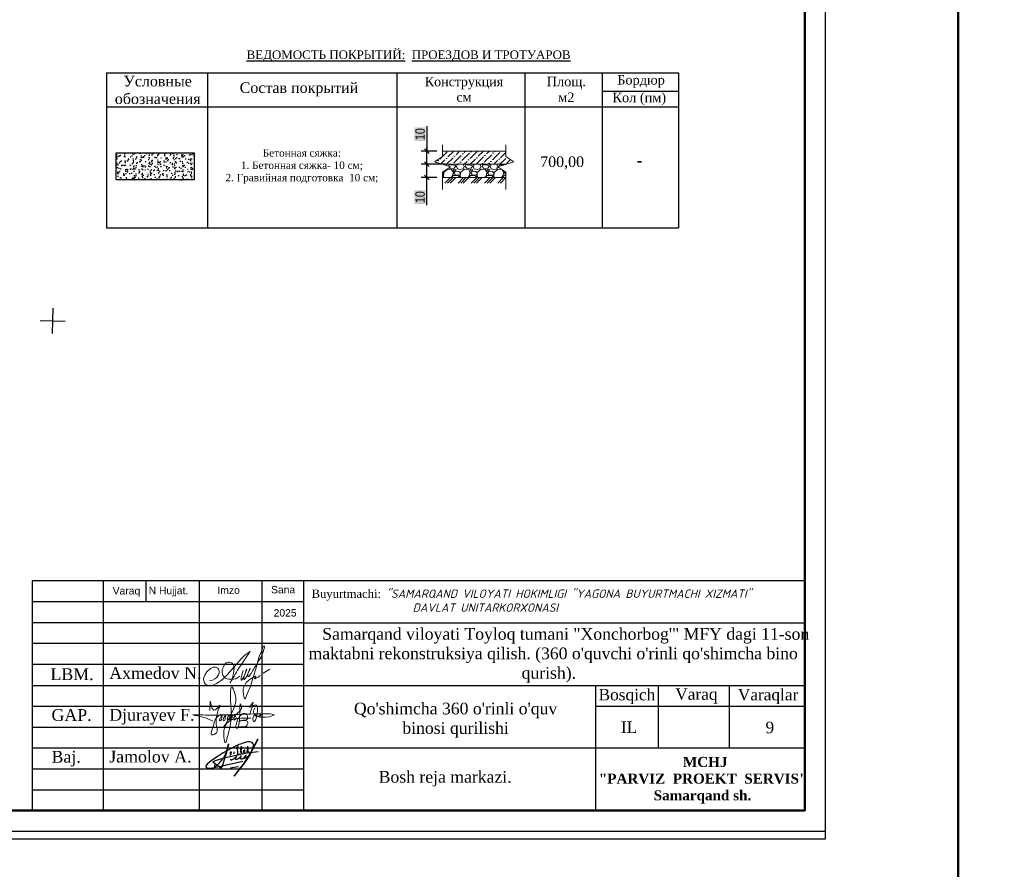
# Model space of a CAD drawing. Header units: millimetres. Extents: x -257011 to 237647566, y 2784933 to 6706507.
# Tile 264 of 451: x 10389475 to 10507366, y 4846058 to 4947820. Entities that reach past the tile are written whole.
import ezdxf

# ---------------------------------------------------------------- set-up
doc = ezdxf.new("R2010")
doc.units = ezdxf.units.MM
doc.header["$LTSCALE"] = 1000
doc.header["$PDMODE"] = 32
doc.header["$PDSIZE"] = 0.3
doc.linetypes.add('ACAD_ISO02W100', pattern=[15, 12, -3])
doc.layers.add('(001) Сетка', color=92, linetype='Continuous')
doc.layers.add('(002) Рамка', color=7, linetype='Continuous')
doc.layers.add('.', color=7, linetype='Continuous', lineweight=15)
doc.layers.add('Ф А С А Д', color=250, linetype='Continuous', lineweight=15)
doc.styles.add('arial', font='arial.ttf', dxfattribs={"height": 300})
doc.styles.add('Roman', font='romans')
doc.styles.get("Standard").update_dxf_attribs({"font": 'ARIALN.TTF'})
doc.styles.add('style2', font='times.ttf', dxfattribs={"height": 2.5})
doc.styles.add('WMF-Times New Roman0', font='times.ttf')
doc.dimstyles.new('ISO-25_WS', dxfattribs={"dimscale": 141.414141, "dimtxt": 7, "dimasz": 7, "dimexe": 5, "dimexo": 20, "dimgap": 2, "dimtad": 1, "dimdec": 0, "dimdsep": 46, "dimtxsty": 'Standard', "dimblk": 'OBLIQUE', "dimcen": 2.5, "dimdle": 5, "dimclrd": 5, "dimclre": 5, "dimclrt": 5, "dimadec": 0, "dimazin": 0, "dimtfac": 1, "dimtdec": 0, "dimtmove": 0, "dimatfit": 3, "dimldrblk": 'OBLIQUE', "dimfxl": 0, "dimtolj": 1, "dimtzin": 0, "dimlwd": 30, "dimlwe": 30, "dimarcsym": 0})

# ---------------------------------------------------------------- blocks, each defined once
blk = doc.blocks.new('rthtrh')
at = {"color": 5}
for p, q in [((1363834, 521118), (1363842, 521141)), ((1363834, 521086), (1363834, 521118)), ((1363834, 521056), (1363834, 521086)), ((1363842, 521141), (1363854, 521167)), ((1363854, 521167), (1363868, 521192)), ((1363868, 521192), (1363889, 521219)), ((1363889, 521219), (1363907, 521234)), ((1363907, 521234), (1363927, 521243)), ((1363927, 521243), (1363940, 521249)), ((1363940, 521249), (1363965, 521249)), ((1363965, 521249), (1363988, 521244)), ((1363988, 521244), (1364013, 521227)), ((1364013, 521227), (1364030, 521204)), ((1364030, 521204), (1364039, 521185)), ((1364044, 521090), (1364037, 521043)), ((1364039, 521185), (1364046, 521147)), ((1364046, 521147), (1364044, 521090)), ((1364568, 521050), (1364689, 521123)), ((1363840, 521035), (1363834, 521056)), ((1363845, 521017), (1363840, 521035)), ((1363865, 520990), (1363845, 521017)), ((1363882, 520966), (1363865, 520990)), ((1363895, 520959), (1363882, 520966)), ((1363917, 520946), (1363895, 520959)), ((1363951, 520940), (1363917, 520946)), ((1363996, 520940), (1363951, 520940)), ((1364033, 520940), (1363996, 520940)), ((1364017, 520962), (1364016, 520946)), ((1364016, 520946), (1364016, 520940)), ((1364026, 520997), (1364017, 520962)), ((1364037, 521043), (1364026, 520997)), ((1364075, 520948), (1364033, 520940)), ((1364148, 520999), (1364075, 520948))]:
    blk.add_line(p, q, dxfattribs=at)
for points in [[(1363608, 520919), (1363661, 520924), (1363702, 520951), (1363738, 520975), (1363765, 521018), (1363780, 521059), (1363780, 521096), (1363765, 521122), (1363753, 521142), (1363714, 521156), (1363671, 521156), (1363631, 521136), (1363583, 521097), (1363555, 521074), (1363525, 521025), (1363511, 520984), (1363500, 520955), (1363500, 520930), (1363508, 520901), (1363515, 520870), (1363535, 520855), (1363555, 520841), (1363586, 520832), (1363613, 520832), (1363645, 520832), (1363675, 520843), (1363732, 520864), (1363761, 520883), (1363817, 520921), (1363863, 520963), (1363919, 521022), (1364179, 521312), (1364247, 521377), (1364282, 521405), (1364314, 521429), (1364336, 521443), (1364310, 521401), (1364279, 521361), (1364173, 521198), (1364133, 521139), (1364110, 521102), (1364087, 521068), (1364069, 521040), (1364047, 520995), (1364019, 520954), (1364007, 520925), (1363990, 520903), (1363970, 520879)], [(1364210, 521100), (1364186, 521015), (1364172, 520967), (1364172, 520940), (1364173, 520926), (1364179, 520925), (1364185, 520931), (1364202, 520956), (1364218, 520984), (1364240, 521027), (1364256, 521068), (1364272, 521125), (1364269, 521122), (1364225, 520990), (1364220, 520961), (1364220, 520944), (1364225, 520939), (1364232, 520939), (1364241, 520950), (1364248, 520960), (1364254, 520969), (1364260, 520978), (1364273, 520996), (1364281, 521008), (1364288, 521027), (1364309, 521073), (1364315, 521086), (1364332, 521126), (1364332, 521134), (1364327, 521134), (1364314, 521097), (1364294, 521040), (1364290, 521012), (1364293, 520997), (1364298, 520988), (1364308, 520988), (1364316, 520999), (1364326, 521014), (1364344, 521036), (1364351, 521047), (1364377, 521090), (1364389, 521112), (1364414, 521155), (1364449, 521203), (1364476, 521258), (1364523, 521332), (1364563, 521417), (1364583, 521493), (1364590, 521517), (1364590, 521527), (1364583, 521532), (1364571, 521532), (1364561, 521512), (1364541, 521459), (1364498, 521348), (1364434, 521131), (1364395, 520998), (1364377, 520936), (1364337, 520802), (1364282, 520678), (1364249, 520605), (1364238, 520588), (1364230, 520594), (1364226, 520615), (1364222, 520638), (1364214, 520663), (1364206, 520725), (1364206, 520774), (1364224, 520814), (1364265, 520883), (1364310, 520926), (1364364, 520959), (1364411, 520988), (1364432, 520996), (1364434, 520992), (1364431, 520979), (1364419, 520970), (1364414, 520960), (1364416, 520951), (1364423, 520951), (1364434, 520958), (1364443, 520964), (1364452, 520968), (1364474, 520975), (1364483, 520978), (1364492, 520986), (1364499, 520996), (1364503, 521002), (1364511, 521006), (1364511, 521006)]]:
    blk.add_lwpolyline(points, dxfattribs=at)
blk = doc.blocks.new('Setka')
at = {"layer": '(001) Сетка'}
for p, q in [((0, 1.5), (0, -1.5)), ((-1.5, 0), (1.5, 0))]:
    blk.add_line(p, q, dxfattribs=at)
blk = doc.blocks.new('kjvklglhl')
at = {"layer": '(001) Сетка'}
blk.add_blockref('Setka', (439.82, 424.81), dxfattribs=at)
blk = doc.blocks.new('rgsxhy')
at = {"color": 5, "lineweight": 0}
for points in [[(30159764, 9369979), (30160813, 9371961), (30161022, 9373086), (30160642, 9374202), (30160529, 9371279), (30160129, 9368855), (30159952, 9368321), (30159766, 9369571), (30162641, 9370909)], [(30158267, 9371725), (30158292, 9372259), (30158313, 9372715), (30158693, 9371762), (30159294, 9372267), (30158930, 9370820), (30158827, 9369247), (30158463, 9369143), (30158559, 9369856), (30159235, 9371184), (30159510, 9371288), (30159540, 9370947), (30159450, 9370679), (30159339, 9370650), (30159361, 9370924), (30159747, 9371281), (30159933, 9371214), (30159918, 9370984), (30159866, 9370709), (30159740, 9370650), (30159740, 9370910), (30160119, 9371295), (30160364, 9371221), (30160282, 9370791), (30160134, 9370702), (30160156, 9370902), (30160253, 9371169), (30160416, 9371266), (30160624, 9371251), (30160631, 9370947), (30160520, 9370739), (30160416, 9370746), (30160527, 9370999), (30160698, 9371199), (30160869, 9371251), (30161010, 9371117), (30161025, 9370828), (30160854, 9370717), (30160832, 9370976), (30160958, 9371184), (30161196, 9371429), (30161627, 9371986), (30161567, 9372349), (30161322, 9370056), (30161196, 9369857), (30161032, 9369926), (30161078, 9370217), (30161143, 9370464), (30161478, 9371132), (30161961, 9371429), (30162250, 9371221), (30162198, 9370761), (30161687, 9370666), (30161515, 9370590), (30161433, 9370590), (30162154, 9370635), (30162280, 9370516), (30162243, 9370197), (30162028, 9370012), (30161575, 9370012), (30161352, 9370012), (30161322, 9370071)], [(30162509, 9371311), (30162778, 9372539), (30162525, 9372058), (30163079, 9372349), (30162934, 9370564), (30162934, 9371149), (30163657, 9371231), (30163688, 9371396), (30163665, 9371051), (30163845, 9371089), (30163853, 9371329), (30163830, 9370556)], [(30158604, 9370613), (30157190, 9371107), (30156449, 9371260), (30157795, 9371248), (30158983, 9371230), (30160506, 9371280), (30164964, 9371184), (30162988, 9371384), (30162918, 9371683), (30163073, 9372004)]]:
    blk.add_spline(points, degree=3, dxfattribs=at)
blk = doc.blocks.new('nerbgbdtbugbd')
at = {"color": 5, "lineweight": -2}
for points in [[(1301441, -912503, 0.3871926), (1301421, -912608, 0.2468693), (1301462, -912624, 0.1075122), (1301553, -912598, 0.0377408), (1301616, -912557, 0.0432293), (1301738, -912461), (1301856, -912351), (1302009, -912205, 0.002873), (1302157, -912056, 0.0304903), (1302203, -911998, 0.1126937), (1302215, -911961, 0.6840545), (1302174, -911935, 0.0660715), (1302090, -912059, 0.0451978), (1302060, -912132, 0.0768236), (1302054, -912193, 0.068235), (1302080, -912319, 0.2986132), (1302177, -912367, 0.1038757), (1302374, -912300, 0.0290696), (1302528, -912180), (1302675, -912025), (1302798, -911893, 0.130527), (1302852, -911776, 0.0388963), (1302856, -911737, 0.7618556), (1302821, -911725, 0.0798394), (1302802, -911765, 0.0359534), (1302781, -911857, 0.0455744), (1302785, -912031, 0.0426923), (1302803, -912110, 0.3891518), (1302905, -912166, 0.1102897), (1303059, -912099), (1303140, -912029), (1303382, -911802, 0.0334276), (1303470, -911703, 0.0129551), (1303533, -911618, 0.1437243), (1303546, -911557, 0.5877061), (1303484, -911539, 0.0594709), (1303438, -911594, 0.0548384), (1303384, -911702, 0.0606455), (1303353, -911805, 0.0833859), (1303355, -911933, 0.5059841), (1303421, -911960, 0.0746594), (1303641, -911789, 0.0267645), (1303917, -911449, 0.0698425), (1304268, -910626), (1304769, -908938, 0.0913119), (1304777, -908873, 0.6479054), (1304724, -908855, 0.1300148), (1304701, -908893), (1304249, -910540), (1303723, -912034), (1303358, -912864), (1302937, -913765), (1302456, -914865), (1303556, -912632, 0.020305), (1304025, -911521, 0.0510054), (1304177, -910920), (1304280, -910177, 0.0500611), (1304304, -909917, 0.075905), (1304266, -909734, 0.060269), (1304163, -909581, 0.2197754), (1303878, -909436, 0.0807361), (1303465, -909486, 0.0249845), (1303180, -909596, 0.0130385), (1302610, -909917, 0.0239045), (1301788, -910451), (1301162, -910954), (1300713, -911334), (1300164, -911838), (1299536, -912438), (1298972, -913021), (1298525, -913523), (1298224, -913914), (1298110, -914126), (1298090, -914220), (1298104, -914298), (1298155, -914383), (1298291, -914454), (1298501, -914462), (1298825, -914389), (1299321, -914187), (1300019, -913880), (1300989, -913450), (1303222, -912415)], [(1299333, -913786, 0.1774898), (1299290, -913897, 0.0505623), (1299288, -913979, 0.3670195), (1299369, -914060, 0.2132882), (1299452, -914018), (1299738, -913626, 0.0414268), (1300104, -913056), (1300352, -912576, 0.0300362), (1300605, -911758), (1300675, -910352), (1300613, -912033), (1300547, -912628), (1300477, -913257), (1300442, -913499), (1300421, -913685, -0.0299546), (1300383, -913939, -0.3083385), (1300235, -914061, -0.0928663), (1300150, -914038), (1299994, -913962), (1298975, -913460, -0.0731209), (1299122, -913299, -0.0362342), (1299439, -913069), (1299863, -912836), (1300474, -912500), (1301923, -911834), (1302701, -911477), (1303596, -911130), (1304048, -910967), (1305142, -910571)], [(1301318, -911619, 0.250229), (1301354, -911511, 0.4506148), (1301272, -911473, 0.5095488), (1301192, -911723), (1301276, -911779, -0.1747015), (1301313, -911832, -0.1814843), (1301299, -911884, -0.1121061), (1301133, -912001)], [(1302164, -911013), (1302123, -910754), (1302096, -910485), (1302088, -910377, 0.9456908), (1301953, -910398, 0.0931758), (1302006, -910763, 0.0597217), (1302186, -911157, -0.0340946), (1302225, -911288, 0.0218114), (1302266, -911544, 0.4516555), (1302407, -911600), (1302580, -911477)], [(1302632, -911206), (1302686, -910890, 0.0310101), (1302691, -910593, 0.0209508), (1302677, -910448, 0.2567522), (1302634, -910391, 0.3121151), (1302582, -910404, 0.0952627), (1302548, -910463, 0.0920883), (1302520, -910679, 0.0708045), (1302568, -910903), (1302690, -911214), (1302722, -911299, 0.1825801), (1302776, -911369, 0.4802348), (1302848, -911325, 0.0467012), (1302849, -911244, 0.1708854), (1302782, -911111, 0.1795677), (1302714, -911101, 0.274631), (1302670, -911163)], [(1303084, -911166), (1303158, -911060, 0.0403562), (1303221, -910954, 0.2285131), (1303216, -910835, 0.1998977), (1303176, -910809, 0.2428565), (1303076, -910850, 0.1216605), (1303030, -910969, 0.1264383), (1303060, -911097, 0.1064961), (1303128, -911174, 0.1201125), (1303186, -911200, 0.0807957), (1303282, -911200, 0.1696912), (1303389, -911132)], [(1303717, -910580), (1303523, -910848), (1303649, -910833, -0.1393412), (1303753, -910882, -0.0645393), (1303854, -911024)], [(1301637, -913772, -0.0551579), (1302758, -913351)]]:
    blk.add_lwpolyline(points, format="xyb", dxfattribs=at)
for points in [[(1303439, -910141), (1303554, -911111)], [(1301582, -911114), (1301593, -911148)], [(1301653, -911366), (1301732, -911665)]]:
    blk.add_lwpolyline(points, dxfattribs=at)
blk = doc.blocks.new('dhyjfyuk')
for p, q in [((4383414, -1184524), (4383414, -1212024)), ((4475914, -1184524), (4383414, -1184524)), ((4391914, -1184524), (4391914, -1212024)), ((4397013, -1184524), (4397013, -1187024)), ((4403414, -1184524), (4403414, -1212024)), ((4410914, -1184524), (4410914, -1212024)), ((4415914, -1184524), (4415914, -1212024)), ((4475914, -1212024), (4475914, -1184524)), ((4415914, -1187024), (4383414, -1187024)), ((4415914, -1189524), (4383414, -1189524)), ((4415914, -1189524), (4475914, -1189524)), ((4415914, -1192024), (4383414, -1192024)), ((4415914, -1194524), (4383414, -1194524)), ((4383414, -1197024), (4475914, -1197024)), ((4450914, -1212024), (4450914, -1197024)), ((4458414, -1204524), (4458414, -1197024)), ((4466914, -1204524), (4466914, -1197024)), ((4383414, -1199524), (4415914, -1199524)), ((4450914, -1199524), (4475914, -1199524)), ((4383414, -1202024), (4415914, -1202024)), ((4383414, -1204524), (4475914, -1204524)), ((4383414, -1207024), (4415914, -1207024)), ((4383414, -1209524), (4415914, -1209524))]:
    blk.add_line(p, q)
at = {"lineweight": 9, "xscale": 1.125175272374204, "yscale": 1.125175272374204, "zscale": 1.125175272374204}
blk.add_blockref('rgsxhy', (-29528647, -11744878), dxfattribs=at)
at = {"color": 5, "lineweight": 25, "xscale": 0.8159673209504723, "yscale": 0.8159673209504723, "zscale": 0.8159673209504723, "rotation": 348.2281006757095}
blk.add_blockref('nerbgbdtbugbd', (3519502, -260297, -611), dxfattribs=at)
at = {"linetype": 'ACAD_ISO02W100', "lineweight": 5, "ltscale": 70, "char_height": 883.9, "attachment_point": 1, "style": 'arial'}
for s, insert in [('Varaq', (4393061, -1185254)), ('N Hujjat.', (4397374, -1185220)), ('Imzo', (4405607, -1185185)), ('Sana', (4412025, -1185111)), ('2025', (4412332, -1187897))]:
    blk.add_mtext(s, dxfattribs=dict(at, insert=insert))
at = {"style": 'WMF-Times New Roman0'}
for s, insert, char_height, width, attachment_point in [('Buyurtmachi:{\\fISOCPEUR|b0|i1|c204|p34; "SAMARQAND VILOYATI HOKIMLIGI "YAGONA\\fISOCPEUR|b0|i1|c0|p34; \\fISOCPEUR|b0|i1|c204|p34;BUYURTMACHI XIZMATI" \\fISOCPEUR|b0|i1|c0|p34;\\P                   \\fISOCPEUR|b0|i1|c204|p34;DAVLAT UNITARKORXONASI}', (4416879, -1186878, 105406), 1000, 59035.39, 4), ('\\pi3453.25486;Samarqand viloyati Toyloq tumani "Хоnсhоrbоg\'" МFY dagi 11-son \\P\\pi1816.32378;maktabni rekonstruksiya qilish. (360 o\'quvchi o\'rinli qo\'shimcha bino \\P\\pi27327.21058;qurish).', (4414694, -1193420), 1400, 60812.6, 4), ('Axmedov N.', (4392650, -1194845), 1414.3, 17081.22, 1), ('Djurayev F.', (4392650, -1199845), 1414.29, 17081.22, 1), ("\\pt12184.088;Qo'shimcha 360 o'rinli o'quv binosi qurilishi", (4434117, -1199099), 1400, 29815.79, 2), ('Jamolov A.', (4392650, -1204845), 1414.3, 17081.22, 1), ('\\pi12888.864;{\\fTimes New Roman|b1|i0|c204|p18;\\C0;MCHJ\\P\\pi2815.884;"PARVIZ  PROEKT  SERVIS"\\P\\pi9383.364;Samarqand sh.\\C256; }', (4448452, -1205594), 1200, 29788.7, 1)]:
    blk.add_mtext(s, dxfattribs=dict(at, insert=insert, char_height=char_height, width=width, attachment_point=attachment_point))
at = {"width": 6256.98, "attachment_point": 1}
for s, insert, char_height in [('{\\fTimes New Roman|b0|i0|c204|p18;\\C1;LBM.}', (4385613, -1194981), 1414.29), ('{\\fTimes New Roman|b0|i0|c204|p18;Bosqich}', (4451239, -1197449), 1370.37), ('{\\fTimes New Roman|b0|i0|c204|p18;Varaq}', (4460421, -1197383), 1370.37), ('{\\fTimes New Roman|b0|i0|c204|p18;Varaqlar}', (4467912, -1197449), 1370.37), ('{\\fTimes New Roman|b0|i0|c0|p18;\\C1;GAP\\fTimes New Roman|b0|i0|c204|p18;.}', (4385736, -1199872), 1414.29), ('{\\fTimes New Roman|b0|i0|c204|p18;IL}', (4453907, -1201350), 1370.37), ('{\\fTimes New Roman|b0|i0|c0|p18;9}', (4471227, -1201380), 1370.37), ('{\\fTimes New Roman|b0|i0|c204|p18;\\C1;Baj.}', (4385736, -1204872), 1414.29)]:
    blk.add_mtext(s, dxfattribs=dict(at, insert=insert, char_height=char_height))
blk = doc.blocks.new('_Oblique')
at = {"color": 0, "linetype": 'ByBlock', "lineweight": -2}
blk.add_line((-0.5, -0.5), (0.5, 0.5), dxfattribs=at)
blk = doc.blocks.new('*D1436')
at = {"transparency": 16777216}
for p, q in [((30865244, 8100805), (30865244, 8103937)), ((30868014, 8103371), (30864396, 8103371)), ((30866770, 8101371), (30864396, 8101371)), ((30865244, 8097176), (30865244, 8101371))]:
    blk.add_line(p, q, dxfattribs=at)
at = {"layer": 'Defpoints', "color": 0, "transparency": 16777216}
for p in [(30865244, 8103371), (30868863, 8103371), (30867619, 8101371)]:
    blk.add_point(p, dxfattribs=at)
at = {"transparency": 16777216, "xscale": 707.0707070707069, "yscale": 707.0707070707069, "zscale": 707.0707070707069}
for p, rotation in [((30865244, 8103371), 90), ((30865244, 8101371), 270)]:
    blk.add_blockref('_Oblique', p, dxfattribs=dict(at, rotation=rotation))
at = {"lineweight": 50, "transparency": 16777216, "insert": (30864239, 8098403), "char_height": 1414.1, "attachment_point": 5, "rotation": 90, "bg_fill": 1, "box_fill_scale": 1.1, "bg_fill_color": 255, "bg_fill_transparency": 0}
blk.add_mtext('\\A1;10', dxfattribs=at)
blk = doc.blocks.new('*D1437')
at = {"transparency": 16777216}
for p, q in [((30865244, 8109159), (30865244, 8105371)), ((30866770, 8105371), (30864396, 8105371)), ((30865244, 8102805), (30865244, 8105937)), ((30866770, 8103371), (30864396, 8103371))]:
    blk.add_line(p, q, dxfattribs=at)
at = {"layer": 'Defpoints', "color": 0, "transparency": 16777216}
for p in [(30865244, 8105371), (30867619, 8105371), (30867619, 8103371)]:
    blk.add_point(p, dxfattribs=at)
at = {"transparency": 16777216, "xscale": 707.0707070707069, "yscale": 707.0707070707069, "zscale": 707.0707070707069}
for p, rotation in [((30865244, 8105371), 90), ((30865244, 8103371), 270)]:
    blk.add_blockref('_Oblique', p, dxfattribs=dict(at, rotation=rotation))
at = {"lineweight": 50, "transparency": 16777216, "insert": (30864239, 8107932), "char_height": 1414.1, "attachment_point": 5, "rotation": 90, "bg_fill": 1, "box_fill_scale": 1.1, "bg_fill_color": 255, "bg_fill_transparency": 0}
blk.add_mtext('\\A1;10', dxfattribs=at)
blk = doc.blocks.new('мвамавмавм')
at = {"layer": '.', "lineweight": 9}
h = blk.add_hatch(dxfattribs=at)
h.set_pattern_fill('ANSI36', color=256, scale=200)
h.set_pattern_definition([(45, (-22840197.6, -389715.27), (336.7596045, 1234.785217), [1587.5, -317.5, 0, -317.5])])
h.paths.add_polyline_path([(30877192.2, 8104570.9), (30877192.2, 8105370.9), (30867618.5, 8105370.9), (30867618.5, 8104570.9), (30866418.5, 8103770.9), (30867618.5, 8103370.9), (30877192.2, 8103370.9), (30878392.2, 8103770.9)])
h = blk.add_hatch(dxfattribs=at)
h.set_pattern_fill('GRAVEL', color=256, scale=100)
h.set_pattern_definition([(228.0127875, (-22838368.8, -386575.27), (-20320.0000016, -22859.9999986), [341.72144, -33830.48364]), (184.969741, (-22838597.4, -386829.27), (30479.99998794, 2540.0001447), [586.40472, -58054.04889]), (132.5104471, (-22839181.6, -386880.07), (25400.00001073, -27939.99999025), [413.48152, -40934.7228]), (267.273689, (-22840172.2, -387515.07), (2540.00000532, 50799.99999973), [534.00452, -52866.43743]), (292.83365418, (-22840197.6, -388048.47), (-12700.00000106, 30479.99999956), [523.6337, -51839.80775]), (357.273689, (-22839994.4, -388531.07), (-50799.99999973, 2540.00000532), [534.00452, -52866.43743]), (37.69424047, (-22839461, -388556.47), (-33019.99999854, -25400.0000019), [706.19366, -69913.11531]), (72.25532837, (-22838902.2, -388124.67), (17780.00000478, 55879.99999848), [666.71952, -66005.2566]), (121.42956562, (-22838699, -387489.67), (-20320.00000288, 33019.99999823), [535.813, -53045.5457]), (175.2363583, (-22838978.4, -387032.47), (27939.9999996, -2540.0000044), [611.71328, -29973.93695]), (222.3974378, (-22839588, -386981.67), (-30479.99999902, -27940.00000106), [791.07792, -78316.77251]), (138.81407483, (-22837657.6, -387540.47), (-17779.9999989, 15240.0000012), [270.00454, -26730.56582]), (171.4692344, (-22837860.8, -387362.67), (33020.0000009, -5079.99999424), [513.68198, -50854.639]), (225, (-22838368.8, -387286.5), (-4e-13, -2540), [359.20934, -3232.89311]), (203.1985905, (-22838546.6, -386981.67), (12700.0000003, 5079.9999991), [193.44132, -19150.62237]), (291.8014095, (-22838724.4, -387057.87), (-2540.0000005, 7620), [273.56562, -13404.75299]), (30.9637565, (-22838622.8, -387311.87), (7620.0000002, 5079.9999997), [444.31966, -14366.29815]), (161.5650512, (-22838241.8, -387083.3), (5080, -2540), [321.28714, -7710.89812]), (16.38954033, (-22840197.6, -387057.87), (25400, 7620), [450.088, -44558.82667]), (70.34617594, (-22839765.8, -386930.87), (-10160.00000093, -27939.99999967), [377.59894, -37382.21568]), (293.1985905, (-22838241.8, -386575.27), (-5079.9999991, 12700.0000004), [386.8801, -18957.18359]), (343.61045967, (-22838089.4, -386930.87), (-25400.00000053, 7619.99999822), [450.088, -44558.82667]), (339.4439548, (-22840197.6, -388632.67), (-12700, 5080), [434.0352, -21267.73431]), (294.7751406, (-22839791.2, -388785.07), (-12700.0000151, 27939.9999931), [363.67212, -36003.59338]), (66.8014095, (-22838216.4, -389115.27), (5079.9999992, 12700.0000003), [386.8801, -18957.18359]), (17.35402464, (-22838064, -388759.67), (-33019.99999934, -10160.00000213), [425.78274, -42152.37598]), (69.4439548, (-22839461, -389115.27), (-5080.0000001, -12700), [217.0176, -21484.75191]), (101.3099325, (-22838368.8, -389115.27), (-2540, 10160), [129.5146, -12821.99496]), (165.9637565, (-22838394.2, -388988.27), (7620, -2540), [523.6337, -9949.05459]), (186.00900596, (-22838902.2, -388861.27), (25399.99999987, 2540.00000133), [485.267, -48041.36486]), (303.6900675, (-22838622.8, -387540.5), (-2540, 5080), [366.32388, -8791.77636]), (353.1572266, (-22838419.6, -387845.27), (43180.00000027, -5079.99999774), [639.55676, -63316.00907]), (60.9453959, (-22837784.6, -387921.47), (-10160.0000003, -17779.9999998), [261.50824, -25889.39232]), (90, (-22837657.6, -387692.9), (-2540, 2540), [152.4, -2387.6]), (120.25643716, (-22838953, -388785.07), (10159.99999876, -17780.0000007), [352.86696, -34933.94077]), (48.0127875, (-22839130.8, -388480.27), (20320.0000017, 22859.9999985), [683.44288, -33488.7622]), (0, (-22838673.6, -387972.3), (2540, 2540), [660.4, -1879.6]), (325.3048465, (-22838013.2, -387972.27), (25400.0000096, -17779.99998625), [401.60956, -39759.31672]), (254.0546041, (-22837683, -388200.87), (-2539.9999998, -10160), [369.82908, -18121.65004]), (207.64597536, (-22837784.6, -388556.47), (-48260.00000177, -25399.99999663), [602.1451, -59612.46442]), (175.42607874, (-22838318, -388835.87), (-33020, 2540), [637.02946, -63065.84646])])
h.paths.add_polyline_path([(30877192.2, 8101370.9), (30877192.2, 8102170.9), (30875992.2, 8102970.9), (30877192.2, 8103370.9), (30867618.5, 8103370.9), (30868818.5, 8102970.9), (30867618.5, 8102170.9), (30867618.5, 8101370.9)])
at = {"layer": '.', "color": 18, "lineweight": 9, "true_color": 0x000000}
for p, q in [((30868818.5, 8101370.9), (30867970, 8100522.4)), ((30869218.5, 8101370.9), (30868370, 8100522.4)), ((30869618.5, 8101370.9), (30868770, 8100522.4)), ((30870818.5, 8101370.9), (30869970, 8100522.4)), ((30871218.5, 8101370.9), (30870370, 8100522.4)), ((30871618.5, 8101370.9), (30870770, 8100522.4)), ((30872818.5, 8101370.9), (30871970, 8100522.4)), ((30873218.5, 8101370.9), (30872370, 8100522.4)), ((30873618.5, 8101370.9), (30872770, 8100522.4)), ((30874818.5, 8101370.9), (30873970, 8100522.4)), ((30875218.5, 8101370.9), (30874370, 8100522.4)), ((30875618.5, 8101370.9), (30874770, 8100522.4)), ((30876818.5, 8101370.9), (30875970, 8100522.4)), ((30877218.5, 8101370.9), (30876370, 8100522.4))]:
    blk.add_line(p, q, dxfattribs=at)
for points in [[(30867618.5, 8106337.8), (30867618.5, 8104570.9), (30866418.5, 8103770.9), (30868818.5, 8102970.9), (30867618.5, 8102170.9), (30867618.5, 8099570.9)], [(30867618.5, 8105370.9), (30877192.2, 8105370.9)], [(30877192.2, 8106337.8), (30877192.2, 8104570.9), (30878392.2, 8103770.9), (30875992.2, 8102970.9), (30877192.2, 8102170.9), (30877192.2, 8099570.9)], [(30867618.5, 8103370.9), (30877192.2, 8103370.9)], [(30868518.5, 8103370.9), (30876292.2, 8103370.9)], [(30867618.5, 8101370.9), (30877192.2, 8101370.9)]]:
    blk.add_lwpolyline(points, dxfattribs=at)
at = {"color": 1, "lineweight": 50}
for base, p1, p2, picture, middle in [((30865244.2, 8105370.9), (30867618.5, 8103370.9), (30867618.5, 8105370.9), '*D1437', (30865244.2, 8107932.2)), ((30865244.2, 8103370.9), (30867618.5, 8101370.9), (30868862.7, 8103370.9), '*D1436', (30865244.2, 8098403.2))]:
    dim = blk.add_linear_dim(base=base, p1=p1, p2=p2, angle=90, text='10', dimstyle='ISO-25_WS', override={"dimtxt": 10, "dimasz": 5, "dimexe": 6, "dimexo": 6, "dimgap": 2, "dimdle": 4, "dimclrd": 256, "dimclre": 256, "dimclrt": 256, "dimtmove": 1, "dimtfill": 2, "dimtfillclr": 255, "dimlwd": 65535, "dimlwe": 65535}, dxfattribs=at)
    dim.commit()
    dim.dimension.update_dxf_attribs({"geometry": picture, "text_midpoint": middle, "dimtype": 128})

msp = doc.modelspace()

# ---------------------------------------------------------------- hatches: boundary and pattern name
at = {"ltscale": 1000}
h = msp.add_hatch(dxfattribs=at)
h.set_pattern_fill('AR-SAND', color=252, scale=15, angle=266, style=0)
h.set_pattern_definition([(303.5, (6583960.45, 6479112.2), (734.005765, -27.26761), [0, -579.12, 0, -647.7, 0, -619.125]), (273.5, (6583960.5, 6479112.2), (1025.58269, -747.64719), [0, -312.42, 0, -521.97, 0, -200.025]), (233.5, (6583993.14, 6479579.7), (-80.61473, -1183.74871), [0, -190.5, 0, -685.8, 0, -895.35]), (223.5, (6583993.1, 6479579.7), (253.6849, -1165.87085), [0, -95.25, 0, -449.58, 0, -514.35])])
h.paths.add_polyline_path([(10401011.504, 4931880.76), (10410357.022, 4931880.76), (10410357.022, 4928632.89), (10401011.504, 4928632.89)])

# ---------------------------------------------------------------- linework, layer by layer
at = {"color": 0, "lineweight": 30}
for p, q in [((10399887.104, 4941469.151), (10399887.104, 4922875.698)), ((10399887.104, 4941469.151), (10468354.747, 4941469.151)), ((10411963.236, 4941469.151), (10411963.236, 4922875.698)), ((10434635.077, 4941469.151), (10434635.077, 4922875.698)), ((10449949.071, 4941469.151), (10449949.071, 4922875.698)), ((10459208.925, 4941469.151), (10459208.925, 4922875.698)), ((10468354.747, 4941469.151), (10468354.747, 4922875.698)), ((10459208.925, 4939270.247), (10468354.747, 4939270.247)), ((10399887.104, 4937374.876), (10468354.747, 4937374.876)), ((10399887.104, 4922875.698), (10468354.747, 4922875.698))]:
    msp.add_line(p, q, dxfattribs=at)
at = {"color": 1, "lineweight": 50, "ltscale": 1000}
msp.add_lwpolyline([(10175930.92, 6551317.495), (10501831.747, 6551317.495), (10501831.747, 4597003.103), (10175930.92, 4597003.103)], close=True, dxfattribs=at)
at = {"color": 5}
msp.add_lwpolyline([(10191472.083, 4850610.986), (10485941.78, 4850610.986), (10485941.78, 5058843.129), (10191472.083, 5058843.129)], close=True, dxfattribs=at)
at = {"lineweight": 30}
msp.add_lwpolyline([(10401011.504, 4931880.76), (10410357.022, 4931880.76), (10410357.022, 4928632.89), (10401011.504, 4928632.89)], close=True, dxfattribs=at)
at = {"layer": 'Defpoints', "color": 6}
msp.add_lwpolyline([(10337441.78, 5059727.057), (10337441.78, 4849727.057), (10485941.78, 4849727.057), (10485941.78, 5059727.057)], close=True, dxfattribs=at)
at = {"layer": 'Ф А С А Д', "color": 5, "lineweight": 50}
msp.add_lwpolyline([(10201387.899, 4853089.94), (10483462.826, 4853089.94), (10483462.826, 5056364.175), (10201387.899, 5056364.175)], close=True, dxfattribs=at)

# ---------------------------------------------------------------- block references
at = {"layer": '(002) Рамка', "lineweight": 50}
msp.add_blockref('dhyjfyuk', (6007548.681, 6065114.233), dxfattribs=at)
at = {"lineweight": 5, "xscale": 999.9999999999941, "yscale": 999.9999999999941, "zscale": 999.9999999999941, "rotation": 358.3893224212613}
msp.add_blockref('kjvklglhl', (9941829.75, 4499471.197), dxfattribs=at)
at = {"lineweight": 100, "xscale": 0.792, "yscale": 0.792, "zscale": 0.792}
msp.add_blockref('мвамавмавм', (-14007057.859, -1487373.057), dxfattribs=at)
at = {"layer": 'Ф А С А Д', "xscale": 6.676455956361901, "yscale": 6.676455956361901, "zscale": 6.676455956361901}
msp.add_blockref('rthtrh', (1308151.404, 1390780.03), dxfattribs=at)

# ---------------------------------------------------------------- texts
at = {"attachment_point": 5, "style": 'style2'}
for s, insert, char_height in [('{\\LВЕДОМОСТЬ ПОКРЫТИЙ\\fTimes New Roman|b0|i0|c238|p18;:  \\fTimes New Roman Cyr|b0|i0|c204|p18;ПРОЕЗДОВ И ТРОТУАРОВ}', (10436037.085, 4943459.642), 1025.072967), ('Условные \\Pобозначения', (10405994.801, 4939396.791), 1267.40319), ('Площ.\\Pм2', (10454925.58, 4939473.268), 1133.5048), ('Бордюр', (10463872.395, 4940431.444), 1133.5048), ('Кол (пм)', (10463662.539, 4938315.33), 1133.5048)]:
    msp.add_mtext(s, dxfattribs=dict(at, insert=insert, char_height=char_height))
at = {"attachment_point": 5}
for s, insert, char_height, width in [('{\\fTimes New Roman|b0|i0|c204|p18;Конструкция\\Pсм}', (10442668.593, 4939473.268), 1108.8, 22495.27855), ('{\\fTimes New Roman|b0|i0|c204|p18;Состав покрытий}', (10422914.734, 4939473.268), 1267.40319, 29528.76612)]:
    msp.add_mtext(s, dxfattribs=dict(at, insert=insert, char_height=char_height, width=width))
for s, insert, char_height, width, attachment_point, style in [('{\\fTimes New Roman|b0|i0|c204|p18;Бетонная сяжка:\\P1. Бетонная сяжка\\C0;- 1\\fTimes New Roman|b0|i0|c0|p18;0\\fTimes New Roman|b0|i0|c204|p18; см; \\C256;\\P\\fTimes New Roman|b0|i0|c0|p18;2\\fTimes New Roman|b0|i0|c204|p18;. Гравийная подготовка \\C0; 10 см; }', (10423258.758, 4930242.158), 887.04, 20749.34018, 5, 'style2'), ('\\pi18148.64809,t23754.26974,93492.78231;{\\fArial|b0|i0|c0|p34;2.^I \\fArial|b0|i0|c204|p34;Qurilish belgilangan "A" nuqtasidan amalga oshiriladi.}', (10210020.656, 4869528.192), 1484.641859, 79822.57247, 4, 'Roman')]:
    msp.add_mtext(s, dxfattribs=dict(insert=insert, char_height=char_height, width=width, attachment_point=attachment_point, style=style))
at = {"color": 250, "linetype": 'Continuous', "lineweight": 5, "ltscale": 70, "width": 235299.88664, "attachment_point": 1}
for s, insert, char_height in [('{\\fTimes New Roman|b0|i0|c0|p18;\\C256;700\\fTimes New Roman|b0|i0|c204|p18;,\\fTimes New Roman|b0|i0|c0|p18;00}', (10451790.353, 4931439.386), 1267.403017), ('{\\fArial|b0|i0|c204|p34;           -}', (10456764.5, 4931732.542), 1538.98828)]:
    msp.add_mtext(s, dxfattribs=dict(at, insert=insert, char_height=char_height))
at = {"insert": (10440413.681, 4856905.723), "char_height": 1400, "attachment_point": 5}
msp.add_mtext('{\\fTimes New Roman|b0|i0|c204|p18;Bosh reja markazi\\fTimes New Roman|b0|i0|c0|p18;.}', dxfattribs=at)

doc.saveas('drawing.dxf')
